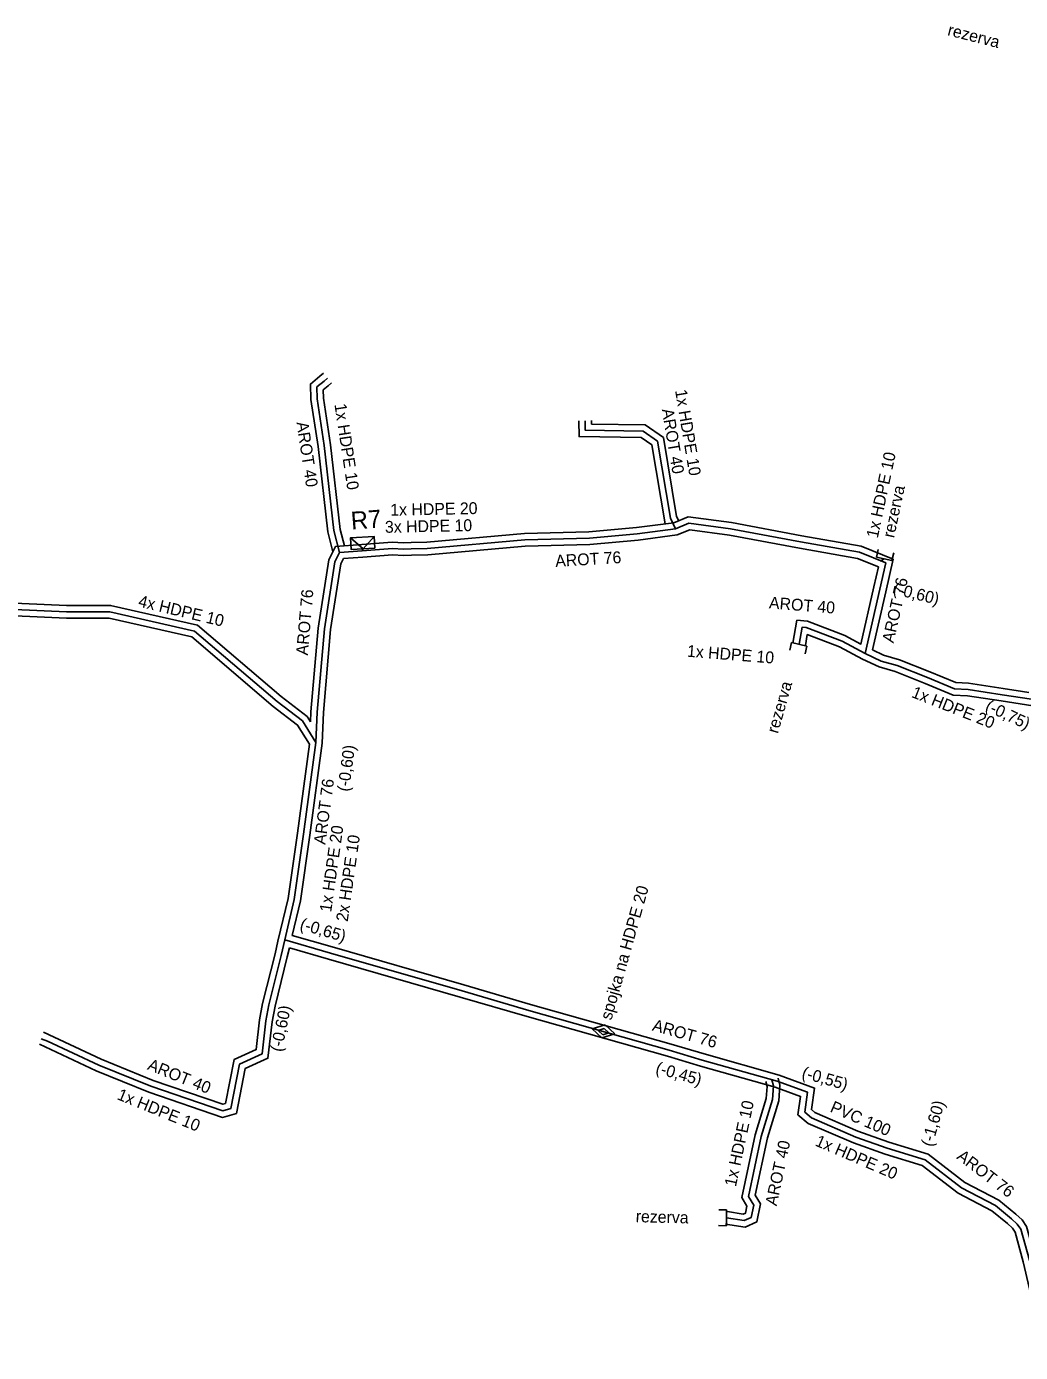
# Model space of a CAD drawing. Extents: x -651943 to -618711, y -1138561 to -1100552.
# Drawn here: x -634921.2 to -634858.3, y -1115408.5 to -1115324.6 of the extents above; entities that cross this region are included whole.
import ezdxf

# ---------------------------------------------------------------- set-up
doc = ezdxf.new("R2010")
doc.units = 0
for name, color, linetype in [('KT optika', 7, 'Continuous'), ('KT trasa', 7, 'Continuous'), ('KT zařízení', 7, 'Continuous')]:
    doc.layers.add(name, color=color, linetype=linetype)

# ---------------------------------------------------------------- blocks, each defined once
blk = doc.blocks.new('TVSPO_1')
at = {"layer": 'KT zařízení'}
for p, q in [((-0.074, 0.0016), (-0.0005, 0.0439)), ((-0.0005, -0.0409), (-0.074, 0.0016)), ((-0.0353, -0.0001), (0, 0.0203)), ((-0.0005, 0.0439), (0.0728, 0.0015)), ((0.0728, 0.0015), (-0.0005, -0.0409)), ((0, 0.0203), (0.0353, 0.0001)), ((0.0353, 0.0001), (0, -0.0204)), ((0, -0.0204), (-0.0353, -0.0001))]:
    blk.add_line(p, q, dxfattribs=at)
blk = doc.blocks.new('TVREZ')
at = {"layer": 'KT zařízení'}
for p, q in [((-0.05, 0.05), (0, 0.05)), ((0, -0.05), (0, 0.05)), ((-0.05, -0.05), (0, -0.05))]:
    blk.add_line(p, q, dxfattribs=at)
blk = doc.blocks.new('NPRIS')
at = {"layer": 'KT zařízení'}
for p, q in [((-0.0748, -0.0001), (0.0002, 0.0749)), ((0.0002, 0.0749), (0.0751, 0))]:
    blk.add_line(p, q, dxfattribs=at)
blk.add_lwpolyline([(-0.0748, 0.075), (0.0751, 0.0747), (0.0751, 0), (-0.0748, -0.0001)], close=True, dxfattribs=at)

msp = doc.modelspace()

# ---------------------------------------------------------------- linework, layer by layer
at = {"layer": 'KT optika'}
for points in [[(-634901.407, -1115357.909), (-634901.76, -1115356.53), (-634902.37, -1115351.15), (-634902.82, -1115348.19), (-634902.84, -1115347.44), (-634902.39, -1115347.07), (-634902.17, -1115346.88)], [(-634880.147, -1115356.415), (-634880.47, -1115355.75), (-634881.29, -1115350.87), (-634882.2, -1115350.23), (-634885.86, -1115350.18), (-634885.874, -1115349.579)], [(-634902.9, -1115369.94), (-634902.819, -1115368.01), (-634902.367, -1115362.739), (-634901.703, -1115358.508), (-634901.407, -1115357.909), (-634899.972, -1115357.815), (-634898.063, -1115357.666), (-634897.359, -1115357.693), (-634896.871, -1115357.679), (-634895.856, -1115357.652), (-634889.689, -1115357.119), (-634885.604, -1115356.997), (-634882.571, -1115356.726), (-634880.147, -1115356.415), (-634879.31, -1115356.066), (-634876.683, -1115356.417), (-634872.242, -1115357.242), (-634868.526, -1115357.895), (-634866.86, -1115358.57)], [(-634899.92, -1115357.685), (-634899.972, -1115357.815)], [(-634866.86, -1115358.57), (-634867.23, -1115360.23)], [(-634867.21, -1115358.45), (-634866.95, -1115358.31)], [(-634904.87, -1115382.41), (-634904.27, -1115379.87), (-634903.68, -1115375.73), (-634902.9, -1115369.94), (-634903.76, -1115368.56), (-634905.35, -1115367.34), (-634910.576, -1115362.887), (-634915.94, -1115361.66), (-634918.68, -1115361.67), (-634923.863, -1115361.427), (-634924.481, -1115361.561), (-634927.55, -1115361.21), (-634936.17, -1115360.81), (-634943.63, -1115360.35), (-634944.52, -1115360), (-634945.01, -1115359.75), (-634945.45, -1115359.64), (-634946.26, -1115359.92), (-634947.74, -1115361.42), (-634948.17, -1115361.74), (-634948.41, -1115361.85), (-634949.85, -1115361.28)], [(-634867.23, -1115360.23), (-634868.15, -1115364.3), (-634869.62, -1115363.52), (-634871.89, -1115362.65), (-634872.14, -1115362.63), (-634872.33, -1115363.72)], [(-634868.15, -1115364.3), (-634867.14, -1115364.78), (-634866.13, -1115365.07)], [(-634866.13, -1115365.07), (-634864.21, -1115365.83), (-634862.51, -1115366.54), (-634861.65, -1115366.57), (-634859.49, -1115366.91), (-634857.06, -1115367.28)], [(-634904.87, -1115382.41), (-634905.1, -1115383.4), (-634905.88, -1115386.52), (-634906.07, -1115387.54)], [(-634871.548, -1115393.685), (-634871.98, -1115393.316), (-634871.8, -1115392.06), (-634873.72, -1115391.36), (-634878.46, -1115390.02), (-634880.55, -1115389.39), (-634889.43, -1115386.89), (-634893.66, -1115385.65), (-634901.99, -1115383.25), (-634904.87, -1115382.41)], [(-634906.07, -1115387.54), (-634906.31, -1115389.63), (-634907.73, -1115390.27), (-634908.28, -1115393.08), (-634908.8, -1115393.23), (-634913.34, -1115391.68), (-634916.64, -1115390.34), (-634919.89, -1115388.82)], [(-634874.053, -1115391.266), (-634873.95, -1115391.65), (-634874.02, -1115392.52), (-634874.73, -1115394.85), (-634875.54, -1115398.65), (-634875.21, -1115399.19), (-634875.37, -1115399.98), (-634875.81, -1115400.18), (-634876.93, -1115400)], [(-634866.769, -1115395.591), (-634868.759, -1115394.888), (-634871.548, -1115393.685)], [(-634857.756, -1115443.558), (-634856.196, -1115437.459), (-634855.073, -1115432.467), (-634854.315, -1115428.401), (-634854.12, -1115426.649), (-634854.295, -1115424.564), (-634854.363, -1115424.131), (-634854.471, -1115423.78), (-634854.74, -1115423.07), (-634855.771, -1115420.67), (-634856.123, -1115416.425), (-634856.529, -1115410.896), (-634856.867, -1115406.99), (-634857.381, -1115404.408), (-634857.768, -1115402.684), (-634858.309, -1115400.724), (-634858.539, -1115400.4), (-634858.891, -1115400.062), (-634859.92, -1115399.223), (-634862.06, -1115398.101), (-634864.36, -1115396.34), (-634866.769, -1115395.591)]]:
    msp.add_lwpolyline(points, dxfattribs=at)
at = {"layer": 'KT trasa'}
for points in [[(-634901.407, -1115357.909), (-634901.76, -1115356.53), (-634902.37, -1115351.15), (-634902.82, -1115348.19), (-634902.84, -1115347.44), (-634902.39, -1115347.07), (-634902.17, -1115346.88)], [(-634880.147, -1115356.415), (-634880.47, -1115355.75), (-634881.29, -1115350.87), (-634882.2, -1115350.23), (-634885.86, -1115350.18), (-634885.874, -1115349.579)], [(-634902.9, -1115369.94), (-634902.819, -1115368.01), (-634902.367, -1115362.739), (-634901.703, -1115358.508), (-634901.407, -1115357.909), (-634899.972, -1115357.815), (-634898.063, -1115357.666), (-634897.359, -1115357.693), (-634896.871, -1115357.679), (-634895.856, -1115357.652), (-634889.689, -1115357.119), (-634885.604, -1115356.997), (-634882.571, -1115356.726), (-634880.147, -1115356.415), (-634879.31, -1115356.066), (-634876.683, -1115356.417), (-634872.242, -1115357.242), (-634868.526, -1115357.895), (-634866.86, -1115358.57)], [(-634899.92, -1115357.685), (-634899.972, -1115357.815)], [(-634866.86, -1115358.57), (-634867.23, -1115360.23)], [(-634867.21, -1115358.45), (-634866.95, -1115358.31)], [(-634904.87, -1115382.41), (-634904.27, -1115379.87), (-634903.68, -1115375.73), (-634902.9, -1115369.94), (-634903.76, -1115368.56), (-634905.35, -1115367.34), (-634910.576, -1115362.887), (-634915.94, -1115361.66), (-634918.68, -1115361.67), (-634923.863, -1115361.427), (-634924.481, -1115361.561), (-634927.55, -1115361.21), (-634936.17, -1115360.81), (-634943.63, -1115360.35), (-634944.52, -1115360), (-634945.01, -1115359.75), (-634945.45, -1115359.64), (-634946.26, -1115359.92), (-634947.74, -1115361.42), (-634948.17, -1115361.74), (-634948.41, -1115361.85), (-634949.85, -1115361.28)], [(-634867.23, -1115360.23), (-634868.15, -1115364.3), (-634869.62, -1115363.52), (-634871.89, -1115362.65), (-634872.14, -1115362.63), (-634872.33, -1115363.72)], [(-634868.15, -1115364.3), (-634867.14, -1115364.78), (-634866.13, -1115365.07)], [(-634866.13, -1115365.07), (-634864.21, -1115365.83), (-634862.51, -1115366.54), (-634861.65, -1115366.57), (-634859.49, -1115366.91), (-634857.06, -1115367.28)], [(-634904.87, -1115382.41), (-634905.1, -1115383.4), (-634905.88, -1115386.52), (-634906.07, -1115387.54)], [(-634871.548, -1115393.685), (-634871.98, -1115393.316), (-634871.8, -1115392.06), (-634873.72, -1115391.36), (-634878.46, -1115390.02), (-634880.55, -1115389.39), (-634889.43, -1115386.89), (-634893.66, -1115385.65), (-634901.99, -1115383.25), (-634904.87, -1115382.41)], [(-634906.07, -1115387.54), (-634906.31, -1115389.63), (-634907.73, -1115390.27), (-634908.28, -1115393.08), (-634908.8, -1115393.23), (-634913.34, -1115391.68), (-634916.64, -1115390.34), (-634919.89, -1115388.82)], [(-634874.053, -1115391.266), (-634873.95, -1115391.65), (-634874.02, -1115392.52), (-634874.73, -1115394.85), (-634875.54, -1115398.65), (-634875.21, -1115399.19), (-634875.37, -1115399.98), (-634875.81, -1115400.18), (-634876.93, -1115400)], [(-634866.769, -1115395.591), (-634868.759, -1115394.888), (-634871.548, -1115393.685)], [(-634857.756, -1115443.558), (-634856.196, -1115437.459), (-634855.073, -1115432.467), (-634854.315, -1115428.401), (-634854.12, -1115426.649), (-634854.295, -1115424.564), (-634854.363, -1115424.131), (-634854.471, -1115423.78), (-634854.74, -1115423.07), (-634855.771, -1115420.67), (-634856.123, -1115416.425), (-634856.529, -1115410.896), (-634856.867, -1115406.99), (-634857.381, -1115404.408), (-634857.768, -1115402.684), (-634858.309, -1115400.724), (-634858.539, -1115400.4), (-634858.891, -1115400.062), (-634859.92, -1115399.223), (-634862.06, -1115398.101), (-634864.36, -1115396.34), (-634866.769, -1115395.591)]]:
    msp.add_lwpolyline(points, dxfattribs=at)
at = {"layer": 'KT zařízení'}
msp.add_line((-634920.283, -1115388.686), (-634919.89, -1115388.82), dxfattribs=at)
for points in [[(-634901.831, -1115357.865), (-634902.154, -1115356.602), (-634902.767, -1115351.203), (-634903.219, -1115348.226), (-634903.245, -1115347.255), (-634902.648, -1115346.764), (-634902.431, -1115346.577)], [(-634901.102, -1115357.488), (-634901.366, -1115356.458), (-634901.973, -1115351.097), (-634902.421, -1115348.154), (-634902.435, -1115347.625), (-634902.132, -1115347.376), (-634901.909, -1115347.183)], [(-634880.817, -1115356.098), (-634881.657, -1115351.101), (-634882.329, -1115350.628), (-634886.251, -1115350.575), (-634886.274, -1115349.588)], [(-634879.952, -1115355.9), (-634880.085, -1115355.627), (-634880.923, -1115350.639), (-634882.071, -1115349.832), (-634885.469, -1115349.785), (-634885.474, -1115349.57)], [(-634903.245, -1115368.63), (-634903.218, -1115367.985), (-634902.764, -1115362.691), (-634902.089, -1115358.386), (-634901.663, -1115357.525), (-634900.001, -1115357.416), (-634898.071, -1115357.265), (-634897.357, -1115357.293), (-634896.882, -1115357.279), (-634895.879, -1115357.252), (-634889.712, -1115356.72), (-634885.628, -1115356.598), (-634882.614, -1115356.328), (-634880.251, -1115356.025), (-634879.364, -1115355.655), (-634876.62, -1115356.022), (-634872.171, -1115356.848), (-634868.415, -1115357.508), (-634866.396, -1115358.326)], [(-634902.501, -1115369.975), (-634902.42, -1115368.035), (-634901.97, -1115362.787), (-634901.317, -1115358.63), (-634901.151, -1115358.293), (-634899.943, -1115358.214), (-634898.055, -1115358.067), (-634897.361, -1115358.093), (-634896.86, -1115358.079), (-634895.833, -1115358.052), (-634889.666, -1115357.518), (-634885.58, -1115357.396), (-634882.528, -1115357.124), (-634880.043, -1115356.805), (-634879.256, -1115356.477), (-634876.746, -1115356.812), (-634872.313, -1115357.636), (-634868.637, -1115358.282), (-634867.324, -1115358.814)], [(-634867.324, -1115358.814), (-634867.605, -1115360.078)], [(-634866.396, -1115358.326), (-634866.857, -1115360.394)], [(-634903.245, -1115368.63), (-634903.459, -1115368.287), (-634905.098, -1115367.029), (-634910.391, -1115362.519), (-634915.896, -1115361.26), (-634918.671, -1115361.27), (-634923.897, -1115361.025), (-634924.501, -1115361.156), (-634927.518, -1115360.811), (-634936.148, -1115360.411), (-634943.542, -1115359.955), (-634944.356, -1115359.635), (-634944.869, -1115359.373), (-634945.468, -1115359.223), (-634946.479, -1115359.572), (-634948.003, -1115361.117), (-634948.375, -1115361.394), (-634948.421, -1115361.415), (-634949.71, -1115360.905)], [(-634905.301, -1115382.496), (-634904.663, -1115379.796), (-634904.076, -1115375.675), (-634903.316, -1115370.029), (-634904.061, -1115368.833), (-634905.602, -1115367.651), (-634910.761, -1115363.255), (-634915.984, -1115362.06), (-634918.689, -1115362.07), (-634923.829, -1115361.829), (-634924.461, -1115361.966), (-634927.582, -1115361.609), (-634936.192, -1115361.209), (-634943.718, -1115360.745), (-634944.684, -1115360.365), (-634945.151, -1115360.127), (-634945.432, -1115360.057), (-634946.041, -1115360.268), (-634947.477, -1115361.723), (-634947.965, -1115362.086), (-634948.399, -1115362.285), (-634949.99, -1115361.655)], [(-634867.605, -1115360.078), (-634868.425, -1115363.701), (-634869.454, -1115363.155), (-634871.801, -1115362.256), (-634872.471, -1115362.202), (-634872.724, -1115363.651)], [(-634866.857, -1115360.394), (-634867.689, -1115364.076)], [(-634868.337, -1115364.654), (-634869.786, -1115363.885), (-634871.817, -1115363.106), (-634871.936, -1115363.789)], [(-634868.337, -1115364.654), (-634867.282, -1115365.155), (-634866.264, -1115365.447)], [(-634867.689, -1115364.076), (-634866.998, -1115364.405), (-634865.996, -1115364.693)], [(-634865.996, -1115364.693), (-634864.059, -1115365.459), (-634862.423, -1115366.143), (-634861.612, -1115366.171), (-634859.429, -1115366.515), (-634856.978, -1115366.888)], [(-634866.264, -1115365.447), (-634864.361, -1115366.201), (-634862.597, -1115366.937), (-634861.688, -1115366.969), (-634859.551, -1115367.305), (-634857.142, -1115367.672)], [(-634904.394, -1115382.132), (-634903.877, -1115379.944), (-634903.284, -1115375.785), (-634902.501, -1115369.975)], [(-634905.301, -1115382.496), (-634905.489, -1115383.306), (-634906.271, -1115386.435), (-634906.465, -1115387.48)], [(-634871.333, -1115393.343), (-634871.553, -1115393.155), (-634871.358, -1115391.795), (-634873.597, -1115390.979), (-634878.348, -1115389.636), (-634880.438, -1115389.006), (-634889.32, -1115386.506), (-634893.548, -1115385.266), (-634901.879, -1115382.866), (-634904.394, -1115382.132)], [(-634904.576, -1115382.912), (-634904.711, -1115383.494), (-634905.489, -1115386.605), (-634905.675, -1115387.6)], [(-634871.763, -1115394.027), (-634872.407, -1115393.477), (-634872.242, -1115392.325), (-634873.843, -1115391.741), (-634878.572, -1115390.404), (-634880.662, -1115389.774), (-634889.54, -1115387.274), (-634893.772, -1115386.034), (-634902.101, -1115383.634), (-634904.576, -1115382.912)], [(-634906.465, -1115387.48), (-634906.681, -1115389.359), (-634908.083, -1115389.99), (-634908.626, -1115392.763), (-634908.79, -1115392.811), (-634913.2, -1115391.305), (-634916.48, -1115389.973), (-634920.139, -1115388.263)], [(-634905.675, -1115387.6), (-634905.939, -1115389.901), (-634907.377, -1115390.55), (-634907.934, -1115393.397), (-634908.81, -1115393.649), (-634913.48, -1115392.055), (-634916.8, -1115390.707), (-634920.398, -1115389.023)], [(-634873.667, -1115391.162), (-634873.546, -1115391.613), (-634873.625, -1115392.595), (-634874.342, -1115394.95), (-634875.116, -1115398.577), (-634874.787, -1115399.115), (-634875.019, -1115400.26), (-634875.754, -1115400.594), (-634876.993, -1115400.395)], [(-634874.439, -1115391.37), (-634874.354, -1115391.687), (-634874.415, -1115392.445), (-634875.118, -1115394.75), (-634875.964, -1115398.723), (-634875.633, -1115399.265), (-634875.721, -1115399.7), (-634875.866, -1115399.766), (-634876.867, -1115399.605)], [(-634866.651, -1115395.209), (-634868.613, -1115394.515), (-634871.333, -1115393.343)], [(-634866.887, -1115395.973), (-634868.905, -1115395.261), (-634871.763, -1115394.027)], [(-634857.366, -1115443.648), (-634855.807, -1115437.552), (-634854.681, -1115432.548), (-634853.919, -1115428.46), (-634853.718, -1115426.654), (-634853.898, -1115424.516), (-634853.972, -1115424.041), (-634854.092, -1115423.65), (-634854.369, -1115422.92), (-634855.378, -1115420.572), (-634855.724, -1115416.394), (-634856.13, -1115410.864), (-634856.47, -1115406.934), (-634856.99, -1115404.325), (-634857.38, -1115402.587), (-634857.942, -1115400.55), (-634858.235, -1115400.138), (-634858.626, -1115399.762), (-634859.699, -1115398.887), (-634861.844, -1115397.763), (-634864.173, -1115395.979), (-634866.651, -1115395.209)], [(-634858.146, -1115443.468), (-634856.585, -1115437.366), (-634855.465, -1115432.386), (-634854.711, -1115428.342), (-634854.522, -1115426.644), (-634854.692, -1115424.612), (-634854.754, -1115424.221), (-634854.85, -1115423.91), (-634855.111, -1115423.22), (-634856.164, -1115420.768), (-634856.522, -1115416.456), (-634856.928, -1115410.928), (-634857.264, -1115407.046), (-634857.772, -1115404.491), (-634858.156, -1115402.781), (-634858.676, -1115400.898), (-634858.843, -1115400.662), (-634859.156, -1115400.362), (-634860.141, -1115399.559), (-634862.276, -1115398.439), (-634864.547, -1115396.701), (-634866.887, -1115395.973)]]:
    msp.add_lwpolyline(points, dxfattribs=at)

# ---------------------------------------------------------------- block references
for name, p, xscale, yscale, rotation in [('NPRIS', (-634899.964, -1115356.937), 9.999919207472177, 9.999919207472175, -176.50559892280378), ('TVREZ', (-634866.95, -1115358.31), 10.000002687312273, 10.000002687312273, -102.73048420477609), ('TVREZ', (-634872.33, -1115363.72), 9.999990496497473, 9.999990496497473, 76.86215825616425), ('TVSPO_1', (-634884.709, -1115388.219), 9.999976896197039, 9.999976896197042, -13.102245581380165), ('TVREZ', (-634876.93, -1115400), 9.999981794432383, 9.999981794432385, -0.7742922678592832)]:
    msp.add_blockref(name, p, dxfattribs=dict(at, xscale=xscale, yscale=yscale, rotation=rotation))

# ---------------------------------------------------------------- texts
for s, height, rotation, p in [('rezerva', 0.75, 345.65638, (-634862.994, -1115325.18)), ('1x HDPE 10', 0.75, 279.53681, (-634880.188, -1115347.662)), ('1x HDPE 10', 0.75, 278.65544, (-634901.734, -1115348.544)), ('AROT 40', 0.75, 279.53681, (-634881.026, -1115348.866)), ('AROT 40', 0.75, 278.63332, (-634904.136, -1115349.688)), ('1x HDPE 10', 0.75, 77.98424, (-634867.362, -1115357.044)), ('rezerva', 0.75, 77.98424, (-634866.334, -1115357.027)), ('1x HDPE 20', 0.75, 1.18854, (-634898.191, -1115355.59)), ('R7', 1.125, 4.47361, (-634900.648, -1115356.468)), ('3x HDPE 10', 0.75, 1.18854, (-634898.529, -1115356.669)), ('AROT 76', 0.75, 3.39819, (-634887.741, -1115358.825)), ('AROT 76', 0.75, 77.26667, (-634866.366, -1115363.672)), ('(-0,60)', 0.75, 346.12354, (-634866.449, -1115360.52)), ('4x HDPE 10', 0.75, 346.49964, (-634914.187, -1115361.321)), ('AROT 76', 0.75, 85.09845, (-634903.416, -1115364.438)), ('AROT 40', 0.75, 355.39209, (-634874.262, -1115361.446)), ('1x HDPE 10', 0.75, 355.42608, (-634879.45, -1115364.501)), ('rezerva', 0.75, 74.0546, (-634873.682, -1115369.403)), ('1x HDPE 20', 0.75, 338.38571, (-634865.281, -1115367.043)), ('(-0,75)', 0.75, 334.83739, (-634860.622, -1115367.875)), ('(-0,60)', 0.75, 82.32463, (-634900.811, -1115373.064)), ('AROT 76', 0.75, 82.32189, (-634902.306, -1115376.422)), ('1x HDPE 20', 0.75, 81.88533, (-634901.936, -1115380.694)), ('2x HDPE 10', 0.75, 81.88533, (-634900.893, -1115381.293)), ('spojka na HDPE 20', 0.75, 74.27641, (-634884.214, -1115387.537)), ('(-0,65)', 0.75, 343.73017, (-634903.967, -1115381.736)), ('(-0,60)', 0.75, 78.29625, (-634905.07, -1115389.538)), ('AROT 76', 0.75, 344.27978, (-634881.674, -1115388.139)), ('AROT 40', 0.75, 337.89805, (-634913.612, -1115390.598)), ('(-0,45)', 0.75, 344.21561, (-634881.463, -1115390.835)), ('(-0,55)', 0.75, 344.21561, (-634872.218, -1115391.138)), ('1x HDPE 10', 0.75, 337.89805, (-634915.532, -1115392.485)), ('1x HDPE 10', 0.75, 77.97913, (-634876.336, -1115398.068)), ('PVC 100', 0.75, 336.68964, (-634870.43, -1115393.266)), ('(-1,60)', 0.75, 74.28255, (-634863.918, -1115395.544)), ('1x HDPE 20', 0.75, 336.66766, (-634871.377, -1115395.413)), ('AROT 40', 0.75, 77.9538, (-634873.757, -1115399.284)), ('AROT 76', 0.75, 322.5481, (-634862.416, -1115396.222)), ('rezerva', 0.75, 358.53371, (-634882.679, -1115400.273))]:
    msp.add_text(s, height=height, rotation=rotation, dxfattribs=at).set_placement(p)

doc.saveas('drawing.dxf')
